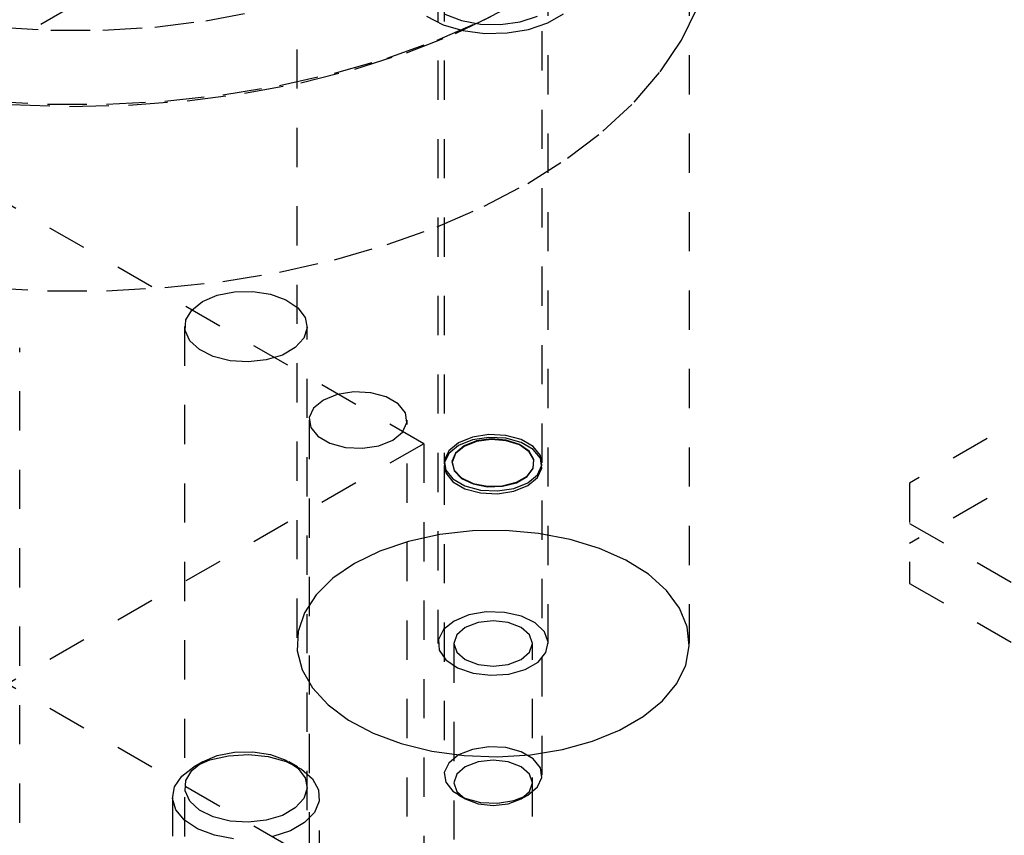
# Model space of a CAD drawing. Header units: inches. Extents: x 1907 to 2452, y -210 to -54.
# Tile 391 of 656: x 1997.64 to 2000.15, y -192.9 to -190.82. Entities that reach past the tile are written whole.
import ezdxf

# ---------------------------------------------------------------- set-up
doc = ezdxf.new("R2010")
doc.units = ezdxf.units.IN
doc.header["$LTSCALE"] = 0.5
doc.header["$MEASUREMENT"] = 0
doc.linetypes.add('HIDDEN', pattern=[0.225, 0.15, -0.075])
doc.layers.add('SID-M-H', color=4, linetype='HIDDEN')
doc.layers.add('SID-M-S', color=105, linetype='Continuous')

msp = doc.modelspace()

# ---------------------------------------------------------------- linework, layer by layer
at = {"layer": 'SID-M-H'}
for p, q in [((1997.52558, -190.92786), (1998.67463, -190.26453)), ((1998.35141, -190.49228), (1998.35141, -192.40707)), ((1999.35141, -192.40707), (1999.35141, -190.49228)), ((1998.71091, -190.72091), (1998.71091, -192.40707)), ((1998.72641, -190.72091), (1998.72641, -191.94604)), ((1998.97641, -191.94604), (1998.97641, -190.72091)), ((1998.99191, -192.40707), (1998.99191, -190.72091)), ((1998.82888, -190.81655), (1998.9398, -190.75818)), ((1999.33151, -190.8686), (1999.37259, -190.78526)), ((1998.11945, -190.81935), (1998.24588, -190.79564)), ((1998.68123, -190.80752), (1998.72389, -190.82923)), ((1998.72818, -190.80249), (1998.77088, -190.81866)), ((1998.75533, -190.85173), (1998.87121, -190.79633)), ((1998.9202, -190.8216), (1998.9647, -190.80716)), ((1998.99046, -190.8244), (1999.03067, -190.80118)), ((1997.59208, -190.8353), (1997.72428, -190.84333)), ((1997.85722, -190.84333), (1997.98942, -190.8353)), ((1997.98942, -190.8353), (1998.11945, -190.81935)), ((1998.7091, -190.86877), (1998.82888, -190.81655)), ((1998.72389, -190.82923), (1998.77456, -190.84414)), ((1998.77088, -190.81866), (1998.81955, -190.82758)), ((1998.81955, -190.82758), (1998.87058, -190.82858)), ((1998.87058, -190.82858), (1998.9202, -190.8216)), ((1998.94151, -190.84111), (1998.99046, -190.8244)), ((1997.72428, -190.84333), (1997.85722, -190.84333)), ((1998.63096, -190.90062), (1998.75533, -190.85173)), ((1998.77456, -190.84414), (1998.83006, -190.8513)), ((1998.83006, -190.8513), (1998.8869, -190.85027)), ((1998.8869, -190.85027), (1998.94151, -190.84111)), ((1998.58148, -190.91438), (1998.7091, -190.86877)), ((1999.27729, -190.9494), (1999.33151, -190.8686)), ((1998.49922, -190.94257), (1998.63096, -190.90062)), ((1998.44712, -190.95301), (1998.58148, -190.91438)), ((1998.30716, -190.98431), (1998.44712, -190.95301)), ((1998.36124, -190.97722), (1998.49922, -190.94257)), ((1999.21039, -191.02696), (1999.27729, -190.9494)), ((1998.16279, -191.00802), (1998.30716, -190.98431)), ((1998.21826, -191.00425), (1998.36124, -190.97722)), ((1998.01525, -191.02394), (1998.16279, -191.00802)), ((1998.07151, -191.02344), (1998.21826, -191.00425)), ((1997.56625, -191.02394), (1997.7157, -191.03194)), ((1997.62173, -191.03257), (1997.77194, -191.03766)), ((1997.7157, -191.03194), (1997.8658, -191.03194)), ((1997.77194, -191.03766), (1997.9223, -191.03461)), ((1997.8658, -191.03194), (1998.01525, -191.02394)), ((1997.9223, -191.03461), (1998.07151, -191.02344)), ((1999.13137, -191.10063), (1999.21039, -191.02696)), ((1998.67463, -191.89761), (1997.26042, -191.0812)), ((1999.04092, -191.16978), (1999.13137, -191.10063)), ((1998.9398, -191.23381), (1999.04092, -191.16978)), ((1998.82888, -191.29219), (1998.9398, -191.23381)), ((2001.14951, -191.28419), (1999.91207, -191.99855)), ((1998.7091, -191.3444), (1998.82888, -191.29219)), ((1998.58148, -191.39002), (1998.7091, -191.3444)), ((1998.44712, -191.42864), (1998.58148, -191.39002)), ((1998.30716, -191.45994), (1998.44712, -191.42864)), ((2001.14951, -191.43729), (1999.91207, -192.15165)), ((1998.16279, -191.48366), (1998.30716, -191.45994)), ((1998.01525, -191.49958), (1998.16279, -191.48366)), ((1997.56625, -191.49958), (1997.7157, -191.50757)), ((1997.7157, -191.50757), (1997.8658, -191.50757)), ((1997.8658, -191.50757), (1998.01525, -191.49958)), ((1998.0653, -191.59888), (1998.0653, -193.23197)), ((1998.3778, -193.23197), (1998.3778, -191.59888)), ((1997.6451, -194.06393), (1997.6451, -191.65277)), ((1998.38222, -191.83728), (1998.38222, -194.24844)), ((1998.63222, -194.24844), (1998.63222, -191.83728)), ((1998.79858, -191.88064), (1998.76302, -191.89502)), ((1998.79858, -191.88792), (1998.76302, -191.9023)), ((1998.80901, -191.89061), (1998.77719, -191.9032)), ((1998.84052, -191.87416), (1998.79858, -191.88064)), ((1998.84052, -191.88144), (1998.79858, -191.88792)), ((1998.84656, -191.88551), (1998.80901, -191.89061)), ((1998.84657, -191.88691), (1998.80912, -191.892)), ((1998.88376, -191.87634), (1998.84052, -191.87416)), ((1998.88376, -191.88362), (1998.84052, -191.88144)), ((1998.88477, -191.88859), (1998.84656, -191.88551)), ((1998.88468, -191.88998), (1998.84657, -191.88691)), ((1998.92311, -191.88693), (1998.88376, -191.87634)), ((1998.92311, -191.89421), (1998.88376, -191.88362)), ((1998.9183, -191.90079), (1998.88468, -191.88998)), ((1998.91847, -191.89942), (1998.88477, -191.88859)), ((1998.9538, -191.90465), (1998.92311, -191.88693)), ((1998.67463, -191.89761), (1997.52558, -192.56094)), ((1998.67463, -191.89761), (1998.67463, -193.12242)), ((1998.73812, -191.91555), (1998.72689, -191.93975)), ((1998.76302, -191.89502), (1998.73812, -191.91555)), ((1998.76302, -191.9023), (1998.73812, -191.92283)), ((1998.77719, -191.9032), (1998.75539, -191.92157)), ((1998.77738, -191.90455), (1998.75563, -191.92288)), ((1998.80912, -191.892), (1998.77738, -191.90455)), ((1998.94288, -191.91788), (1998.9183, -191.90079)), ((1998.94311, -191.91656), (1998.91847, -191.89942)), ((1998.9538, -191.91193), (1998.92311, -191.89421)), ((1998.95537, -191.93767), (1998.94311, -191.91656)), ((1998.97215, -191.92737), (1998.9538, -191.90465)), ((1998.97215, -191.93465), (1998.9538, -191.91193)), ((1998.73812, -191.92283), (1998.72689, -191.94703)), ((1998.72689, -191.93975), (1998.73067, -191.96472)), ((1998.75539, -191.92157), (1998.74656, -191.94324)), ((1998.75563, -191.92288), (1998.74683, -191.9445)), ((1998.9551, -191.93894), (1998.94288, -191.91788)), ((1998.95333, -191.96113), (1998.9551, -191.93894)), ((1998.95359, -191.95992), (1998.95537, -191.93767)), ((1998.97593, -191.95233), (1998.97215, -191.92737)), ((1998.97593, -191.95961), (1998.97215, -191.93465)), ((1998.72641, -191.95332), (1998.72641, -192.74226)), ((1998.72689, -191.94703), (1998.73067, -191.972)), ((1998.73067, -191.96472), (1998.74902, -191.98743)), ((1998.74656, -191.94324), (1998.75189, -191.9653)), ((1998.74683, -191.9445), (1998.75214, -191.9665)), ((1998.75189, -191.9653), (1998.77066, -191.98475)), ((1998.75214, -191.9665), (1998.77086, -191.9859)), ((1998.93778, -191.98145), (1998.95333, -191.96113)), ((1998.93801, -191.98029), (1998.95359, -191.95992)), ((1998.9647, -191.97654), (1998.97593, -191.95233)), ((1998.9647, -191.98382), (1998.97593, -191.95961)), ((1998.97641, -192.74226), (1998.97641, -191.95332)), ((1998.73067, -191.972), (1998.74902, -191.99471)), ((1998.74902, -191.98743), (1998.77971, -192.00515)), ((1998.77066, -191.98475), (1998.80033, -191.99898)), ((1998.77086, -191.9859), (1998.80046, -192.00009)), ((1998.91058, -191.99715), (1998.93778, -191.98145)), ((1998.91073, -191.99603), (1998.93801, -191.98029)), ((1998.9398, -191.99707), (1998.9647, -191.97654)), ((1998.9398, -192.00435), (1998.9647, -191.98382)), ((1998.74902, -191.99471), (1998.77971, -192.01243)), ((1998.77971, -192.00515), (1998.81906, -192.01574)), ((1998.77971, -192.01243), (1998.81906, -192.02303)), ((1998.80033, -191.99898), (1998.83691, -192.00606)), ((1998.80046, -192.00009), (1998.83695, -192.00715)), ((1998.81906, -192.01574), (1998.8623, -192.01793)), ((1998.83691, -192.00606), (1998.87544, -192.00503)), ((1998.83695, -192.00715), (1998.87538, -192.00612)), ((1998.8623, -192.01793), (1998.90424, -192.01144)), ((1998.87538, -192.00612), (1998.91058, -191.99715)), ((1998.87544, -192.00503), (1998.91073, -191.99603)), ((1998.90424, -192.01144), (1998.9398, -191.99707)), ((1998.90424, -192.01872), (1998.9398, -192.00435)), ((1999.91207, -191.99855), (1999.91207, -192.2537)), ((1998.81906, -192.02303), (1998.8623, -192.02521)), ((1998.8623, -192.02521), (1998.90424, -192.01872)), ((1999.91207, -192.1006), (2001.67984, -193.12111)), ((1998.71518, -192.12934), (1998.63584, -192.14663)), ((1998.79844, -192.12005), (1998.71518, -192.12934)), ((1998.88323, -192.11901), (1998.79844, -192.12005)), ((1998.9671, -192.12626), (1998.88323, -192.11901)), ((1999.04764, -192.14158), (1998.9671, -192.12626)), ((1999.12254, -192.16455), (1999.04764, -192.14158)), ((1998.63584, -192.14663), (1998.56269, -192.17141)), ((1999.18964, -192.19449), (1999.12254, -192.16455)), ((1998.56269, -192.17141), (1998.49786, -192.20296)), ((1998.49786, -192.20296), (1998.44319, -192.24039)), ((1999.24701, -192.23054), (1999.18964, -192.19449)), ((1998.44319, -192.24039), (1998.40027, -192.28262)), ((1999.29299, -192.27168), (1999.24701, -192.23054)), ((1999.91207, -192.2537), (2001.67984, -193.27421)), ((1998.40027, -192.28262), (1998.37033, -192.32842)), ((1999.32628, -192.31671), (1999.29299, -192.27168)), ((1998.67463, -193.12242), (1997.26042, -192.30601)), ((1999.3459, -192.36434), (1999.32628, -192.31671)), ((1998.37033, -192.32842), (1998.35422, -192.37649)), ((1998.7897, -192.3342), (1998.75206, -192.34971)), ((1998.83403, -192.32658), (1998.7897, -192.3342)), ((1998.88024, -192.32768), (1998.83403, -192.32658)), ((1998.92333, -192.33739), (1998.88024, -192.32768)), ((1998.95862, -192.35465), (1998.92333, -192.33739)), ((1998.75206, -192.34971), (1998.72519, -192.37144)), ((1998.78035, -192.36604), (1998.75856, -192.38486)), ((1998.81295, -192.35347), (1998.78035, -192.36604)), ((1998.85141, -192.34905), (1998.81295, -192.35347)), ((1998.88987, -192.35347), (1998.85141, -192.34905)), ((1998.92247, -192.36604), (1998.88987, -192.35347)), ((1998.94426, -192.38486), (1998.92247, -192.36604)), ((1998.9823, -192.37758), (1998.95862, -192.35465)), ((1999.3513, -192.41319), (1999.3459, -192.36434)), ((1998.35422, -192.37649), (1998.35242, -192.42544)), ((1998.72519, -192.37144), (1998.71199, -192.39703)), ((1998.75856, -192.38486), (1998.75091, -192.40707)), ((1998.95191, -192.40707), (1998.94426, -192.38486)), ((1998.99179, -192.40371), (1998.9823, -192.37758)), ((1998.71199, -192.39703), (1998.7139, -192.42371)), ((1998.75091, -192.40707), (1998.75091, -194.44842)), ((1998.75091, -192.40707), (1998.75856, -192.42927)), ((1998.94426, -192.42927), (1998.95191, -192.40707)), ((1998.95191, -194.44842), (1998.95191, -192.40707)), ((1998.98607, -192.43021), (1998.99179, -192.40371)), ((1999.34231, -192.46188), (1999.3513, -192.41319)), ((1998.35242, -192.42544), (1998.36498, -192.47385)), ((1998.7139, -192.42371), (1998.73071, -192.44859)), ((1998.75856, -192.42927), (1998.78035, -192.44809)), ((1998.92247, -192.44809), (1998.94426, -192.42927)), ((1998.96576, -192.4542), (1998.98607, -192.43021)), ((1998.73071, -192.44859), (1998.76061, -192.46896)), ((1998.78035, -192.44809), (1998.81295, -192.46067)), ((1998.81295, -192.46067), (1998.85141, -192.46508)), ((1998.85141, -192.46508), (1998.88987, -192.46067)), ((1998.88987, -192.46067), (1998.92247, -192.44809)), ((1998.93305, -192.47308), (1998.96576, -192.4542)), ((1999.31921, -192.50898), (1999.34231, -192.46188)), ((1998.36498, -192.47385), (1998.39153, -192.52035)), ((1998.76061, -192.46896), (1998.80034, -192.48263)), ((1998.80034, -192.48263), (1998.8456, -192.48811)), ((1998.8456, -192.48811), (1998.8915, -192.4848)), ((1998.8915, -192.4848), (1998.93305, -192.47308)), ((1999.28264, -192.55315), (1999.31921, -192.50898)), ((1998.39153, -192.52035), (1998.43131, -192.56359)), ((1998.43131, -192.56359), (1998.48317, -192.60232)), ((1999.23367, -192.59312), (1999.28264, -192.55315)), ((1999.17371, -192.62774), (1999.23367, -192.59312)), ((1998.48317, -192.60232), (1998.54563, -192.63544)), ((1998.54563, -192.63544), (1998.61688, -192.66199)), ((1999.10447, -192.65601), (1999.17371, -192.62774)), ((1998.61688, -192.66199), (1998.69488, -192.6812)), ((1999.02795, -192.67712), (1999.10447, -192.65601)), ((1998.11107, -192.70888), (1998.14854, -192.69291)), ((1998.12965, -192.70383), (1998.17716, -192.69301)), ((1998.14854, -192.69291), (1998.1925, -192.68403)), ((1998.17716, -192.69301), (1998.22795, -192.69)), ((1998.1925, -192.68403), (1998.23905, -192.68303)), ((1998.22795, -192.69), (1998.27827, -192.69501)), ((1998.23905, -192.68303), (1998.28403, -192.68999)), ((1998.28403, -192.68999), (1998.32347, -192.70429)), ((1998.69488, -192.6812), (1998.77739, -192.69253)), ((1998.76302, -192.69123), (1998.73812, -192.71176)), ((1998.79858, -192.67686), (1998.76302, -192.69123)), ((1998.77739, -192.69253), (1998.86202, -192.69565)), ((1998.84052, -192.67037), (1998.79858, -192.67686)), ((1998.88376, -192.67255), (1998.84052, -192.67037)), ((1998.86202, -192.69565), (1998.94635, -192.69046)), ((1998.92311, -192.68315), (1998.88376, -192.67255)), ((1998.9538, -192.70087), (1998.92311, -192.68315)), ((1998.94635, -192.69046), (1999.02795, -192.67712)), ((1998.08341, -192.73051), (1998.11107, -192.70888)), ((1998.11105, -192.70889), (1998.08895, -192.72165)), ((1998.08897, -192.72164), (1998.12965, -192.70383)), ((1998.27827, -192.69501), (1998.32439, -192.70767)), ((1998.32347, -192.70429), (1998.35385, -192.72467)), ((1998.32439, -192.70767), (1998.36287, -192.72704)), ((1998.35415, -192.72165), (1998.33205, -192.70889)), ((1998.73812, -192.71176), (1998.72689, -192.73597)), ((1998.81295, -192.70866), (1998.78035, -192.72124)), ((1998.85141, -192.70424), (1998.81295, -192.70866)), ((1998.88987, -192.70866), (1998.85141, -192.70424)), ((1998.92247, -192.72124), (1998.88987, -192.70866)), ((1998.97215, -192.72358), (1998.9538, -192.70087)), ((1998.05811, -192.74513), (1998.08897, -192.72164)), ((1998.06802, -192.75589), (1998.08341, -192.73051)), ((1998.35385, -192.72467), (1998.37248, -192.74932)), ((1998.36287, -192.72704), (1998.39088, -192.75169)), ((1998.72689, -192.73597), (1998.73067, -192.76093)), ((1998.75856, -192.74006), (1998.75091, -192.76226)), ((1998.78035, -192.72124), (1998.75856, -192.74006)), ((1998.94426, -192.74006), (1998.92247, -192.72124)), ((1998.95191, -192.76226), (1998.94426, -192.74006)), ((1998.97593, -192.74855), (1998.97215, -192.72358)), ((1998.03938, -192.77255), (1998.05811, -192.74513)), ((1998.06628, -192.78276), (1998.06802, -192.75589)), ((1998.37248, -192.74932), (1998.37769, -192.77603)), ((1998.39088, -192.75169), (1998.40632, -192.77979)), ((1998.73067, -192.76093), (1998.74902, -192.78365)), ((1998.75091, -192.76226), (1998.75856, -192.78446)), ((1998.94426, -192.78446), (1998.95191, -192.76226)), ((1998.9647, -192.77275), (1998.97593, -192.74855)), ((1998.03416, -192.80187), (1998.03938, -192.77255)), ((1998.07834, -192.80873), (1998.06628, -192.78276)), ((1998.37769, -192.77603), (1998.36903, -192.80245)), ((1998.40632, -192.77979), (1998.40807, -192.80925)), ((1998.74902, -192.78365), (1998.77971, -192.80137)), ((1998.75856, -192.78446), (1998.78035, -192.80329)), ((1998.76301, -192.79327), (1998.78033, -192.80328)), ((1998.90424, -192.80766), (1998.9398, -192.79328)), ((1998.92247, -192.80329), (1998.94426, -192.78446)), ((1998.92249, -192.80328), (1998.93981, -192.79327)), ((1998.9398, -192.79328), (1998.9647, -192.77275)), ((1998.03405, -192.79818), (1998.03405, -193.78373)), ((1998.04284, -192.83092), (1998.03416, -192.80187)), ((1998.10312, -192.8315), (1998.07834, -192.80873)), ((1998.36903, -192.80245), (1998.34727, -192.82623)), ((1998.40807, -192.80925), (1998.39598, -192.83789)), ((1998.40905, -193.78373), (1998.40905, -192.79818)), ((1998.77971, -192.80137), (1998.81906, -192.81196)), ((1998.78035, -192.80329), (1998.81295, -192.81586)), ((1998.81295, -192.81586), (1998.85141, -192.82028)), ((1998.81906, -192.81196), (1998.8623, -192.81414)), ((1998.85141, -192.82028), (1998.88987, -192.81586)), ((1998.8623, -192.81414), (1998.90424, -192.80766)), ((1998.88987, -192.81586), (1998.92247, -192.80329)), ((1998.06477, -192.85754), (1998.04284, -192.83092)), ((1998.13842, -192.84904), (1998.10312, -192.8315)), ((1998.34727, -192.82623), (1998.31434, -192.84524)), ((1998.39598, -192.83789), (1998.37095, -192.86358)), ((1998.09832, -192.87976), (1998.06477, -192.85754)), ((1998.18111, -192.85979), (1998.13842, -192.84904)), ((1998.22739, -192.8628), (1998.18111, -192.85979)), ((1998.27316, -192.8578), (1998.22739, -192.8628)), ((1998.31434, -192.84524), (1998.27316, -192.8578)), ((1998.37095, -192.86358), (1998.33484, -192.88443)), ((1998.14102, -192.89593), (1998.09832, -192.87976)), ((1998.33484, -192.88443), (1998.29034, -192.89887)), ((1998.18969, -192.90485), (1998.14102, -192.89593))]:
    msp.add_line(p, q, dxfattribs=at)
at = {"layer": 'SID-M-S'}
for p, q in [((1998.14854, -191.51914), (1998.1925, -191.51026)), ((1998.1925, -191.51026), (1998.23905, -191.50925)), ((1998.23905, -191.50925), (1998.28403, -191.51621)), ((1998.08341, -191.55674), (1998.11107, -191.5351)), ((1998.11107, -191.5351), (1998.14854, -191.51914)), ((1998.28403, -191.51621), (1998.32347, -191.53051)), ((1998.32347, -191.53051), (1998.35385, -191.55089)), ((1998.06802, -191.58212), (1998.08341, -191.55674)), ((1998.35385, -191.55089), (1998.37248, -191.57554)), ((1998.06628, -191.60898), (1998.06802, -191.58212)), ((1998.37248, -191.57554), (1998.37769, -191.60226)), ((1998.07834, -191.63496), (1998.06628, -191.60898)), ((1998.37769, -191.60226), (1998.36903, -191.62868)), ((1998.10312, -191.65772), (1998.07834, -191.63496)), ((1998.36903, -191.62868), (1998.34727, -191.65245)), ((1998.13842, -191.67526), (1998.10312, -191.65772)), ((1998.34727, -191.65245), (1998.31434, -191.67146)), ((1998.18111, -191.68601), (1998.13842, -191.67526)), ((1998.22739, -191.68902), (1998.18111, -191.68601)), ((1998.27316, -191.68402), (1998.22739, -191.68902)), ((1998.31434, -191.67146), (1998.27316, -191.68402)), ((1998.49633, -191.76539), (1998.45439, -191.77188)), ((1998.53957, -191.76757), (1998.49633, -191.76539)), ((1998.41883, -191.78625), (1998.39393, -191.80678)), ((1998.45439, -191.77188), (1998.41883, -191.78625)), ((1998.57892, -191.77816), (1998.53957, -191.76757)), ((1998.60962, -191.79589), (1998.57892, -191.77816)), ((1998.39393, -191.80678), (1998.3827, -191.83099)), ((1998.62796, -191.8186), (1998.60962, -191.79589)), ((1998.3827, -191.83099), (1998.38648, -191.85595)), ((1998.63175, -191.84356), (1998.62796, -191.8186)), ((1998.38648, -191.85595), (1998.40483, -191.87867)), ((1998.62051, -191.86777), (1998.63175, -191.84356)), ((1998.40483, -191.87867), (1998.43552, -191.89639)), ((1998.56005, -191.90268), (1998.59561, -191.8883)), ((1998.59561, -191.8883), (1998.62051, -191.86777)), ((1998.43552, -191.89639), (1998.47487, -191.90698)), ((1998.47487, -191.90698), (1998.51812, -191.90916)), ((1998.51812, -191.90916), (1998.56005, -191.90268))]:
    msp.add_line(p, q, dxfattribs=at)

doc.saveas('drawing.dxf')
